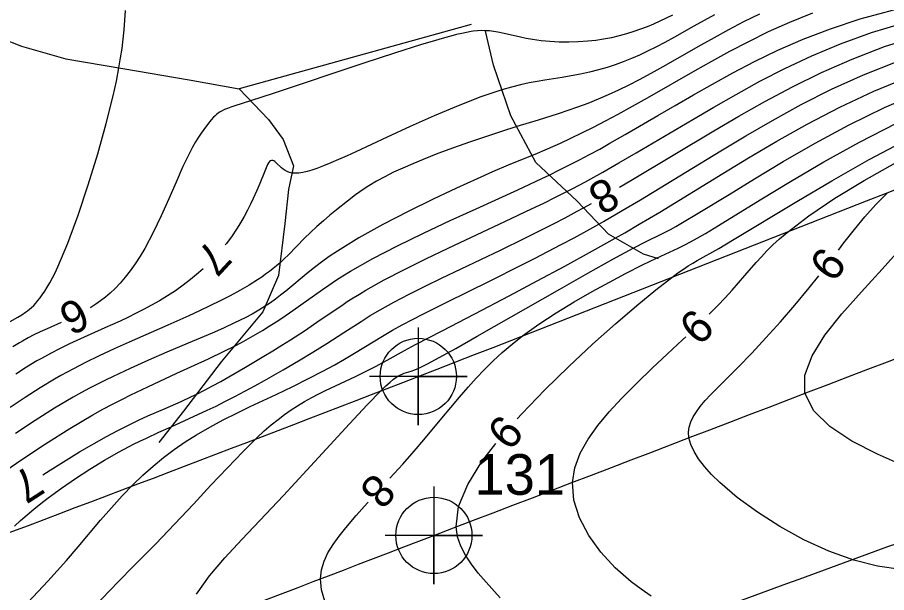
# Model space of a CAD drawing. Extents: x 2602990 to 2605851, y 618069 to 619180.
# Drawn here: x 2603971.7 to 2604025.2, y 618662.3 to 618697.7 of the extents above; entities that cross this region are included whole.
import ezdxf

# ---------------------------------------------------------------- set-up
doc = ezdxf.new("R2010")
doc.units = 0
for name, color, linetype in [('DTM Contours Major', 7, 'Continuous'), ('DTM Contours Minor', 7, 'Continuous'), ('DTM Contours Minor Text', 7, 'Continuous'), ('Exist DTM Crownline', 7, 'Continuous'), ('Exist DTM Crownline Cogo Number', 7, 'Continuous'), ('Exist DTM Crownline Cogo Point CELL', 7, 'Continuous'), ('Exist Roads EOP', 7, 'Continuous'), ('Exist Roads EOP Cogo Point CELL', 7, 'Continuous'), ('PH Exist DTM Breakline', 7, 'Continuous')]:
    doc.layers.add(name, color=color, linetype=linetype)

# ---------------------------------------------------------------- blocks, each defined once
blk = doc.blocks.new('EXIST DTM CROWNLINE COGO POINT')
at = {"layer": 'Exist DTM Crownline Cogo Point CELL'}
blk.add_lwpolyline([(0, 0.06), (0, -0.06), (0, 0), (0.06, 0), (-0.06, 0)], dxfattribs=at)
blk.add_circle((0, 0), 0.0469, dxfattribs=at)
blk = doc.blocks.new('EXIST ROADS EOP COGO POINT')
at = {"layer": 'Exist Roads EOP Cogo Point CELL'}
blk.add_lwpolyline([(0, 0.06), (0, -0.06), (0, 0), (0.06, 0), (-0.06, 0)], dxfattribs=at)
blk.add_circle((0, 0), 0.0469, dxfattribs=at)

msp = doc.modelspace()

# ---------------------------------------------------------------- linework, layer by layer
at = {"layer": 'DTM Contours Major'}
msp.add_lwpolyline([(2603975.966, 618660.867), (2603977.332, 618662.329), (2603978.778, 618663.791), (2603980.226, 618665.247), (2603981.426, 618666.494), (2603982.565, 618667.71), (2603983.641, 618668.872), (2603984.653, 618669.956), (2603985.598, 618670.94), (2603986.473, 618671.801), (2603986.925, 618672.214), (2603987.358, 618672.588), (2603987.775, 618672.925), (2603988.181, 618673.23), (2603988.576, 618673.507), (2603988.965, 618673.76), (2603989.409, 618674.026), (2603989.847, 618674.268), (2603990.276, 618674.491), (2603990.695, 618674.696), (2603992.533, 618675.556), (2603993.205, 618675.885), (2603993.773, 618676.178), (2603994.485, 618676.566), (2603995.549, 618677.16), (2603996.244, 618677.531), (2603997.886, 618678.379), (2603999.896, 618679.414), (2604001.998, 618680.517), (2604003.73, 618681.441), (2604005.425, 618682.359), (2604007.129, 618683.297), (2604008.533, 618684.081), (2604009.116, 618684.409), (2604010.013, 618684.928), (2604011.271, 618685.681), (2604015.162, 618688.049), (2604016.738, 618689.003), (2604018.477, 618690.029), (2604020.356, 618691.082), (2604022.353, 618692.124), (2604024.444, 618693.111), (2604026.609, 618694.003)], dxfattribs=at)
at = {"layer": 'DTM Contours Minor'}
for points in [[(2603970.459, 618669.423), (2603971.942, 618670.422), (2603973.456, 618671.416), (2603974.951, 618672.359), (2603976.379, 618673.205), (2603976.995, 618673.546), (2603977.588, 618673.862), (2603978.16, 618674.154), (2603978.712, 618674.427), (2603979.76, 618674.928), (2603981.553, 618675.763), (2603983.484, 618676.656), (2603984.454, 618677.118), (2603985.088, 618677.436), (2603985.517, 618677.66), (2603985.948, 618677.894), (2603986.378, 618678.137), (2603986.808, 618678.389), (2603987.237, 618678.651), (2603987.663, 618678.922), (2603988.003, 618679.147), (2603988.687, 618679.618), (2603990.504, 618680.909), (2603990.901, 618681.183), (2603991.321, 618681.463), (2603991.767, 618681.75), (2603992.242, 618682.042), (2603993.604, 618682.812), (2603995.121, 618683.597), (2603996.73, 618684.382), (2603998.368, 618685.149), (2603999.972, 618685.883), (2604002.542, 618687.053), (2604004.005, 618687.736), (2604004.467, 618687.957), (2604005.1, 618688.266), (2604005.721, 618688.578), (2604006.337, 618688.894), (2604006.954, 618689.219), (2604007.576, 618689.556), (2604008.209, 618689.906), (2604009.153, 618690.443), (2604011.159, 618691.612), (2604012.228, 618692.236), (2604013.344, 618692.881), (2604014.511, 618693.543), (2604015.773, 618694.238), (2604017.112, 618694.938), (2604018.546, 618695.63), (2604020.095, 618696.305), (2604021.778, 618696.953), (2604023.613, 618697.561), (2604026.838, 618698.432)], [(2603971.135, 618678.863), (2603971.759, 618679.21), (2603971.995, 618679.351), (2603972.233, 618679.512), (2603972.354, 618679.603), (2603972.477, 618679.703), (2603972.603, 618679.816), (2603972.731, 618679.94), (2603972.86, 618680.078), (2603972.992, 618680.231), (2603973.126, 618680.399), (2603973.262, 618680.585), (2603973.414, 618680.81), (2603973.569, 618681.058), (2603973.726, 618681.33), (2603973.887, 618681.627), (2603974.05, 618681.95), (2603974.217, 618682.299), (2603974.838, 618683.764), (2603975.471, 618685.48), (2603976.092, 618687.345), (2603976.674, 618689.258), (2603977.192, 618691.118), (2603977.618, 618692.823), (2603977.819, 618693.727), (2603977.98, 618694.541), (2603978.085, 618695.156), (2603978.168, 618695.734), (2603978.215, 618696.118), (2603978.294, 618696.884), (2603978.391, 618698.085)], [(2604017.416, 618697.858), (2604016.432, 618697.375), (2604015.503, 618696.889), (2604014.618, 618696.404), (2604013.793, 618695.94), (2604011.469, 618694.616), (2604010.733, 618694.207), (2604010.01, 618693.818), (2604009.372, 618693.49), (2604008.738, 618693.181), (2604008.107, 618692.89), (2604007.477, 618692.617), (2604006.845, 618692.361), (2604006.209, 618692.122), (2604005.62, 618691.917), (2604005.022, 618691.721), (2604003.784, 618691.339), (2604002.466, 618690.935), (2604001.522, 618690.636), (2604000.547, 618690.314), (2603999.559, 618689.976), (2603998.576, 618689.627), (2603997.617, 618689.27), (2603996.7, 618688.911), (2603996.062, 618688.649), (2603995.457, 618688.386), (2603994.885, 618688.122), (2603994.347, 618687.854), (2603993.842, 618687.58), (2603993.37, 618687.3), (2603993.086, 618687.116), (2603992.813, 618686.928), (2603992.549, 618686.738), (2603992.042, 618686.349), (2603991.379, 618685.817), (2603990.968, 618685.477), (2603990.564, 618685.131), (2603990.167, 618684.781), (2603989.78, 618684.425), (2603989.405, 618684.063), (2603988.412, 618683.052), (2603988.158, 618682.805), (2603987.897, 618682.562), (2603987.687, 618682.379), (2603987.469, 618682.199), (2603987.245, 618682.022), (2603987.011, 618681.849), (2603986.769, 618681.677), (2603986.517, 618681.508), (2603985.988, 618681.176), (2603985.425, 618680.85), (2603984.832, 618680.529), (2603984.216, 618680.213), (2603983.581, 618679.902), (2603982.934, 618679.597), (2603982.291, 618679.302), (2603980.998, 618678.726), (2603978.618, 618677.679), (2603977.685, 618677.257), (2603976.762, 618676.826), (2603975.929, 618676.422), (2603975.178, 618676.04), (2603974.795, 618675.837), (2603974.407, 618675.623), (2603974.012, 618675.398), (2603973.119, 618674.861), (2603972.204, 618674.275), (2603971.284, 618673.656)], [(2604020.668, 618697.911), (2604019.264, 618697.345), (2604017.957, 618696.758), (2604016.732, 618696.157), (2604015.573, 618695.549), (2604014.465, 618694.942), (2604013.427, 618694.359), (2604010.501, 618692.692), (2604009.584, 618692.176), (2604008.694, 618691.687), (2604007.922, 618691.275), (2604007.175, 618690.888), (2604006.458, 618690.529), (2604005.778, 618690.2), (2604005.139, 618689.9), (2604004.343, 618689.544), (2604003.593, 618689.226), (2604003.421, 618689.156), (2604001.937, 618688.554), (2604000.97, 618688.142), (2604000.035, 618687.727), (2603998.768, 618687.151), (2603997.324, 618686.474), (2603995.786, 618685.722), (2603994.235, 618684.922), (2603992.754, 618684.098), (2603991.425, 618683.278), (2603990.922, 618682.935), (2603990.457, 618682.598), (2603990.026, 618682.27), (2603989.624, 618681.951), (2603988.244, 618680.814), (2603987.932, 618680.565), (2603987.62, 618680.327), (2603987.306, 618680.1), (2603986.984, 618679.883), (2603986.589, 618679.639), (2603986.176, 618679.404), (2603985.741, 618679.174), (2603985.099, 618678.858), (2603984.42, 618678.545), (2603983.713, 618678.233), (2603982.248, 618677.61), (2603980.937, 618677.056), (2603979.802, 618676.563), (2603978.66, 618676.051), (2603977.615, 618675.565), (2603977.143, 618675.337), (2603976.664, 618675.099), (2603976.176, 618674.848), (2603975.677, 618674.581), (2603975.168, 618674.298), (2603974.007, 618673.609), (2603972.812, 618672.852), (2603971.612, 618672.055)], [(2604012.062, 618697.795), (2604011.676, 618697.601), (2604011.287, 618697.415), (2604010.895, 618697.238), (2604010.499, 618697.072), (2604010.097, 618696.918), (2604009.688, 618696.776), (2604009.233, 618696.635), (2604008.769, 618696.511), (2604008.298, 618696.403), (2604007.82, 618696.313), (2604007.336, 618696.24), (2604006.847, 618696.185), (2604006.256, 618696.144), (2604005.667, 618696.128), (2604005.084, 618696.136), (2604004.514, 618696.167), (2604003.963, 618696.218), (2604003.438, 618696.29), (2604003.056, 618696.357), (2604002.691, 618696.431), (2604001.699, 618696.657), (2604001.31, 618696.739), (2604001.043, 618696.785), (2604000.794, 618696.816), (2604000.565, 618696.833), (2604000.293, 618696.835), (2604000.05, 618696.822), (2603999.794, 618696.795), (2603999.658, 618696.776), (2603999.384, 618696.73), (2603999.086, 618696.669), (2603998.761, 618696.594), (2603998.405, 618696.503), (2603998.014, 618696.397), (2603997.118, 618696.135), (2603996.608, 618695.979), (2603994.938, 618695.448), (2603993.055, 618694.83), (2603987.475, 618692.966), (2603986.086, 618692.514), (2603985.115, 618692.207), (2603984.872, 618692.127), (2603984.661, 618692.051), (2603984.479, 618691.976), (2603984.337, 618691.909), (2603984.21, 618691.839), (2603984.097, 618691.765), (2603983.993, 618691.687), (2603983.896, 618691.604), (2603983.803, 618691.514), (2603983.658, 618691.354), (2603983.433, 618691.072), (2603983.205, 618690.761), (2603983.045, 618690.532), (2603982.876, 618690.275), (2603982.699, 618689.987), (2603982.513, 618689.665), (2603982.321, 618689.306), (2603981.918, 618688.473), (2603981.492, 618687.522), (2603981.044, 618686.5), (2603980.575, 618685.45), (2603980.083, 618684.418), (2603979.569, 618683.446), (2603979.279, 618682.955), (2603978.982, 618682.496), (2603978.679, 618682.068), (2603978.371, 618681.672), (2603978.058, 618681.307), (2603977.74, 618680.974), (2603977.446, 618680.698), (2603977.149, 618680.445), (2603976.851, 618680.214), (2603976.551, 618680.003), (2603976.25, 618679.81), (2603976.2, 618679.781)], [(2604014.641, 618697.817), (2604013.371, 618697.106), (2604012.173, 618696.433), (2604011.595, 618696.117), (2604011.025, 618695.818), (2604010.522, 618695.567), (2604010.022, 618695.333), (2604009.525, 618695.116), (2604009.029, 618694.916), (2604008.534, 618694.736), (2604008.038, 618694.574), (2604007.494, 618694.421), (2604006.946, 618694.287), (2604006.392, 618694.169), (2604005.83, 618694.062), (2604005.259, 618693.963), (2604004.208, 618693.792), (2604003.727, 618693.71), (2604003.227, 618693.616), (2604002.702, 618693.503), (2604002.148, 618693.366), (2604001.558, 618693.198), (2604000.261, 618692.759), (2603998.853, 618692.21), (2603997.386, 618691.589), (2603995.912, 618690.931), (2603994.485, 618690.276), (2603992.571, 618689.388), (2603992.021, 618689.136), (2603991.504, 618688.905), (2603991.023, 618688.698), (2603990.576, 618688.516), (2603990.164, 618688.36), (2603989.854, 618688.255), (2603989.566, 618688.171), (2603989.301, 618688.109), (2603989.058, 618688.071), (2603988.837, 618688.06), (2603988.638, 618688.075), (2603988.48, 618688.113), (2603988.338, 618688.168), (2603988.209, 618688.238), (2603988.092, 618688.318), (2603987.987, 618688.403), (2603987.641, 618688.722), (2603987.57, 618688.78), (2603987.505, 618688.823), (2603987.444, 618688.848), (2603987.376, 618688.851), (2603987.313, 618688.828), (2603987.252, 618688.779), (2603987.193, 618688.706), (2603987.134, 618688.61), (2603987.075, 618688.492), (2603986.954, 618688.203), (2603986.661, 618687.441), (2603986.473, 618686.995), (2603986.252, 618686.507), (2603986.084, 618686.156), (2603985.898, 618685.789), (2603985.694, 618685.409), (2603985.469, 618685.019), (2603985.221, 618684.623), (2603984.951, 618684.224), (2603984.596, 618683.749), (2603984.522, 618683.659)], [(2603973.288, 618669.514), (2603973.751, 618669.812), (2603975.548, 618670.92), (2603977.22, 618671.882), (2603977.916, 618672.251), (2603978.569, 618672.58), (2603979.183, 618672.874), (2603979.761, 618673.138), (2603980.815, 618673.599), (2603981.813, 618674.035), (2603982.447, 618674.326), (2603982.765, 618674.48), (2603983.252, 618674.726), (2603983.747, 618674.989), (2603984.248, 618675.264), (2603984.754, 618675.55), (2603985.77, 618676.141), (2603986.897, 618676.81), (2603987.453, 618677.147), (2603988.001, 618677.486), (2603988.54, 618677.825), (2603989.395, 618678.382), (2603990.37, 618679.041), (2603991.692, 618679.939), (2603992.039, 618680.167), (2603992.401, 618680.399), (2603992.781, 618680.635), (2603993.181, 618680.874), (2603994.309, 618681.504), (2603995.553, 618682.15), (2603996.875, 618682.802), (2603998.24, 618683.453), (2604001.786, 618685.11), (2604003.377, 618685.867), (2604004.128, 618686.232), (2604004.85, 618686.59), (2604005.543, 618686.941), (2604005.919, 618687.135), (2604006.656, 618687.526), (2604007.393, 618687.928), (2604007.768, 618688.137), (2604008.763, 618688.704), (2604009.815, 618689.315), (2604013.313, 618691.376), (2604014.593, 618692.124), (2604015.975, 618692.917), (2604017.432, 618693.72), (2604018.98, 618694.517), (2604020.631, 618695.293), (2604022.401, 618696.035), (2604024.303, 618696.726), (2604027.196, 618697.593)], [(2604008.795, 618687.213), (2604009.603, 618687.689), (2604014.605, 618690.666), (2604016.141, 618691.568), (2604017.751, 618692.481), (2604019.444, 618693.386), (2604021.23, 618694.262), (2604023.118, 618695.091), (2604025.118, 618695.851), (2604027.761, 618696.684)], [(2603972.393, 618661.684), (2603973.6, 618662.968), (2603974.744, 618664.242), (2603975.477, 618665.092), (2603976.853, 618666.718), (2603977.514, 618667.484), (2603978.17, 618668.214), (2603978.83, 618668.903), (2603979.448, 618669.497), (2603980.078, 618670.055), (2603980.722, 618670.58), (2603981.381, 618671.074), (2603982.056, 618671.538), (2603982.748, 618671.975), (2603983.569, 618672.45), (2603984.402, 618672.895), (2603985.238, 618673.314), (2603986.066, 618673.712), (2603987.652, 618674.456), (2603988.691, 618674.955), (2603989.648, 618675.433), (2603990.525, 618675.889), (2603991.222, 618676.267), (2603991.873, 618676.634), (2603992.489, 618676.997), (2603994.206, 618678.049), (2603994.828, 618678.413), (2603995.415, 618678.736), (2603996.048, 618679.071), (2603996.721, 618679.416), (2603998.16, 618680.132), (2604000.797, 618681.429), (2604002.746, 618682.404), (2604003.566, 618682.822), (2604004.387, 618683.247), (2604005.201, 618683.674), (2604006.001, 618684.1), (2604006.778, 618684.523), (2604007.524, 618684.939), (2604007.817, 618685.105), (2604008.959, 618685.768), (2604010.085, 618686.439), (2604012.881, 618688.133), (2604015.038, 618689.441), (2604016.571, 618690.361), (2604018.218, 618691.319), (2604019.977, 618692.284), (2604021.843, 618693.228), (2604023.812, 618694.123), (2604025.88, 618694.938)], [(2603982.76, 618662.173), (2603983.555, 618663.296), (2603984.496, 618664.413), (2603985.544, 618665.544), (2603986.66, 618666.711), (2603988.105, 618668.246), (2603989.54, 618669.798), (2603992.168, 618672.658), (2603993.254, 618673.818), (2603994.116, 618674.699), (2603994.42, 618674.988), (2603994.675, 618675.215), (2603994.889, 618675.39), (2603995.095, 618675.538), (2603995.265, 618675.642), (2603995.409, 618675.712), (2603995.542, 618675.762), (2603995.974, 618675.889), (2603996.201, 618675.976), (2603996.482, 618676.101), (2603996.968, 618676.343), (2603997.688, 618676.727), (2603998.713, 618677.295), (2604000.032, 618678.039), (2604005.124, 618680.942), (2604006.85, 618681.919), (2604008.392, 618682.779), (2604009.633, 618683.451), (2604009.767, 618683.521), (2604010.346, 618683.817), (2604011.475, 618684.372), (2604011.933, 618684.613), (2604012.267, 618684.797), (2604012.672, 618685.028), (2604013.638, 618685.601), (2604015.545, 618686.763), (2604017.098, 618687.715), (2604018.877, 618688.781), (2604020.836, 618689.905), (2604022.932, 618691.033), (2604025.119, 618692.108), (2604027.351, 618693.074)], [(2603994.664, 618669.314), (2603995.449, 618670.179), (2603996.158, 618670.98), (2603996.743, 618671.662), (2603997.86, 618673.001), (2603998.402, 618673.654), (2603998.939, 618674.292), (2603999.478, 618674.914), (2603999.974, 618675.464), (2604000.483, 618676.002), (2604001.015, 618676.529), (2604001.578, 618677.048), (2604002.181, 618677.562), (2604002.832, 618678.073), (2604003.831, 618678.785), (2604004.904, 618679.484), (2604006.014, 618680.157), (2604007.12, 618680.792), (2604008.187, 618681.375), (2604009.174, 618681.896), (2604010.212, 618682.423), (2604011.071, 618682.84), (2604012.412, 618683.458), (2604012.863, 618683.682), (2604013.4, 618683.97), (2604014.082, 618684.362), (2604014.9, 618684.851), (2604017.463, 618686.426), (2604019.318, 618687.551), (2604021.378, 618688.757), (2604023.577, 618689.975), (2604025.851, 618691.139)], [(2604002.49, 618672.952), (2604002.778, 618673.276), (2604004.204, 618674.745), (2604005.674, 618676.178), (2604007.138, 618677.543), (2604008.549, 618678.806), (2604009.862, 618679.934), (2604011.03, 618680.894), (2604012.009, 618681.653), (2604012.389, 618681.93), (2604012.727, 618682.165), (2604013.033, 618682.366), (2604013.317, 618682.541), (2604013.586, 618682.7), (2604014.901, 618683.44), (2604015.759, 618683.944), (2604019.711, 618686.337), (2604021.866, 618687.607), (2604024.174, 618688.91), (2604026.544, 618690.163)], [(2604014.323, 618679.39), (2604014.366, 618679.431), (2604014.851, 618679.926), (2604015.301, 618680.405), (2604015.725, 618680.87), (2604016.517, 618681.77), (2604017.211, 618682.566), (2604017.531, 618682.923), (2604017.872, 618683.285), (2604018.242, 618683.654), (2604018.652, 618684.035), (2604019.111, 618684.43), (2604020.445, 618685.447), (2604022.05, 618686.525), (2604023.851, 618687.624), (2604025.777, 618688.703)], [(2604022.282, 618683.341), (2604022.614, 618683.775), (2604023.254, 618684.598), (2604023.906, 618685.392), (2604024.583, 618686.147), (2604025.298, 618686.854)], [(2603971.547, 618666.356), (2603971.925, 618666.707), (2603972.322, 618667.057), (2603972.738, 618667.406), (2603973.174, 618667.756), (2603973.629, 618668.106), (2603974.446, 618668.702), (2603975.306, 618669.293), (2603976.194, 618669.867), (2603977.095, 618670.415), (2603977.994, 618670.927), (2603978.875, 618671.394), (2603979.273, 618671.592), (2603979.666, 618671.78), (2603980.439, 618672.136), (2603981.203, 618672.477), (2603982.306, 618672.974), (2603983.408, 618673.485), (2603983.956, 618673.749), (2603984.503, 618674.018), (2603985.121, 618674.334), (2603985.734, 618674.657), (2603986.339, 618674.984), (2603986.933, 618675.314), (2603988.082, 618675.967), (2603989.025, 618676.518), (2603989.921, 618677.057), (2603990.775, 618677.588), (2603991.825, 618678.268), (2603992.886, 618678.956), (2603993.445, 618679.306), (2603994.051, 618679.666), (2603994.907, 618680.141), (2603995.838, 618680.628), (2603996.822, 618681.121), (2603997.837, 618681.615), (2604001.464, 618683.341), (2604002.959, 618684.064), (2604003.67, 618684.414), (2604004.729, 618684.949), (2604005.46, 618685.331), (2604006.194, 618685.727), (2604006.569, 618685.933), (2604007.064, 618686.212)], [(2604026.349, 618670.055), (2604024.674, 618670.782), (2604023.102, 618671.589), (2604021.754, 618672.479), (2604020.751, 618673.457), (2604020.212, 618674.53), (2604020.211, 618675.647), (2604020.653, 618676.842), (2604021.444, 618678.103), (2604022.488, 618679.418), (2604023.692, 618680.775), (2604024.961, 618682.161), (2604026.193, 618683.537)], [(2603983.162, 618682.195), (2603982.881, 618681.935), (2603982.392, 618681.524), (2603981.93, 618681.171), (2603981.456, 618680.837), (2603980.972, 618680.522), (2603980.481, 618680.225), (2603979.987, 618679.945), (2603979.491, 618679.68), (2603979.006, 618679.434), (2603978.523, 618679.2), (2603978.045, 618678.976), (2603977.104, 618678.552), (2603975.607, 618677.883), (2603974.926, 618677.567), (2603974.313, 618677.269), (2603973.763, 618676.987), (2603973.203, 618676.681), (2603972.918, 618676.518), (2603972.278, 618676.129), (2603971.624, 618675.706)], [(2604026.105, 618663.686), (2604024.679, 618663.904), (2604023.22, 618664.273), (2604021.673, 618664.827), (2604020.144, 618665.525), (2604018.673, 618666.332), (2604017.295, 618667.211), (2604016.049, 618668.129), (2604014.972, 618669.048), (2604014.467, 618669.541), (2604014.03, 618670.022), (2604013.666, 618670.49), (2604013.382, 618670.943), (2604013.181, 618671.378), (2604013.072, 618671.795), (2604013.051, 618672.131), (2604013.094, 618672.456), (2604013.192, 618672.773), (2604013.34, 618673.085), (2604013.533, 618673.396), (2604013.764, 618673.709), (2604014.073, 618674.078), (2604014.421, 618674.457), (2604014.803, 618674.851), (2604016.105, 618676.146), (2604016.944, 618677.009), (2604017.814, 618677.943), (2604018.702, 618678.931), (2604019.591, 618679.959), (2604020.466, 618681.011), (2604021.061, 618681.757)], [(2603974.415, 618678.882), (2603973.558, 618678.504), (2603973.127, 618678.306), (2603972.738, 618678.117), (2603972.39, 618677.937), (2603972.036, 618677.742), (2603971.857, 618677.637), (2603971.456, 618677.39)], [(2604010.751, 618662.062), (2604010.123, 618662.476), (2604009.522, 618662.927), (2604008.537, 618663.797), (2604007.652, 618664.759), (2604006.906, 618665.79), (2604006.339, 618666.865), (2604005.991, 618667.961), (2604005.901, 618669.052), (2604006.048, 618669.955), (2604006.377, 618670.839), (2604006.86, 618671.706), (2604007.465, 618672.557), (2604008.164, 618673.393), (2604008.926, 618674.215), (2604009.855, 618675.153), (2604010.806, 618676.069), (2604011.756, 618676.96), (2604012.681, 618677.82), (2604012.879, 618678.006)], [(2604001.453, 618661.953), (2604000.579, 618662.918), (2604000.104, 618663.469), (2603999.676, 618664.016), (2603999.309, 618664.567), (2603999.019, 618665.128), (2603998.821, 618665.707), (2603998.731, 618666.31), (2603998.893, 618667.567), (2603999.449, 618668.918), (2604000.33, 618670.337), (2604001.184, 618671.438)], [(2603990.648, 618661.743), (2603990.453, 618662.446), (2603990.387, 618663.118), (2603990.446, 618663.671), (2603990.605, 618664.204), (2603990.848, 618664.721), (2603991.162, 618665.232), (2603991.533, 618665.741), (2603991.947, 618666.255), (2603992.591, 618667.012), (2603993.278, 618667.788), (2603993.32, 618667.833)]]:
    msp.add_lwpolyline(points, dxfattribs=at)
at = {"layer": 'Exist DTM Crownline'}
msp.add_spline([(2603233.488, 618380.754), (2603285.185, 618400.095), (2603335.457, 618418.629), (2603390.812, 618439.069), (2603440.087, 618457.325), (2603493.996, 618477.231), (2603542.655, 618495.301), (2603600.808, 618516.867), (2603653.659, 618536.362), (2603706.222, 618555.742), (2603764.811, 618577.593), (2603823.52, 618599.847), (2603878.564, 618620.56), (2603937.951, 618643.078), (2603997.369, 618665.789), (2604036.209, 618680.665), (2604055.311, 618688.017)], degree=3, dxfattribs=at)
at = {"layer": 'Exist Roads EOP'}
for points in [[(2603230.17, 618389.98), (2603282.929, 618409.597), (2603332.773, 618427.868), (2603388.167, 618448.413), (2603437.203, 618466.721), (2603490.778, 618486.527), (2603539.039, 618504.558), (2603597.451, 618526.156), (2603651.053, 618545.972), (2603705.208, 618566.084), (2603762.02, 618587.183), (2603820.334, 618609.162), (2603876.341, 618629.99), (2603934.909, 618652.28), (2603996.409, 618675.568), (2604033.216, 618689.957), (2604052.01, 618697.199)], [(2604034.633, 618668.486), (2603984.89, 618650.123), (2603936.767, 618631.654), (2603888.195, 618613.335), (2603837.766, 618594.258), (2603782.918, 618573.705), (2603731.939, 618554.39), (2603671.126, 618532.171), (2603621.822, 618514.106), (2603561.545, 618491.877), (2603506.421, 618471.293), (2603452.163, 618451.33), (2603398.364, 618431.316), (2603341.431, 618410.355), (2603281.65, 618388.199), (2603223.033, 618366.475), (2603185.717, 618352.612)]]:
    msp.add_spline(points, degree=3, dxfattribs=at)
at = {"layer": 'PH Exist DTM Breakline'}
for points in [[(2603983.232, 618729.033), (2603981.656, 618725.742), (2603975.666, 618719.873), (2603968.73, 618712.708), (2603966.849, 618709.544), (2603965.924, 618707.208), (2603965.547, 618704.378), (2603965.937, 618701.767), (2603966.621, 618699.598), (2603968.213, 618697.348), (2603971.972, 618695.882), (2603974.709, 618695.1), (2603978.215, 618694.501), (2603982.293, 618693.815), (2603985.374, 618693.248)], [(2603999.664, 618697.206), (2603985.374, 618693.248)], [(2604011.195, 618682.801), (2604010.265, 618683.089), (2604008.122, 618684.316), (2604006.18, 618686.339), (2604003.648, 618688.731), (2604002.113, 618691.593), (2604001.034, 618694.711), (2604000.542, 618696.812)], [(2603985.374, 618693.248), (2603987.193, 618691.372), (2603988.092, 618690.148), (2603988.731, 618688.516), (2603988.426, 618687.065), (2603988.201, 618684.978), (2603987.798, 618681.779), (2603986.837, 618679.542), (2603984.282, 618676.466), (2603981.961, 618673.428), (2603980.426, 618671.505)]]:
    msp.add_lwpolyline(points, dxfattribs=at)

# ---------------------------------------------------------------- block references
at = {"layer": 'Exist DTM Crownline Cogo Point CELL', "xscale": 50, "yscale": 50}
msp.add_blockref('EXIST DTM CROWNLINE COGO POINT', (2603997.369, 618665.789), dxfattribs=at)
at = {"layer": 'Exist Roads EOP Cogo Point CELL', "xscale": 50, "yscale": 50}
msp.add_blockref('EXIST ROADS EOP COGO POINT', (2603996.409, 618675.568), dxfattribs=at)

# ---------------------------------------------------------------- texts
at = {"layer": 'DTM Contours Minor Text'}
for s, rotation, p in [('8', 210.0467, (2604007.995, 618687.903)), ('7', 227.1065, (2603983.582, 618684.061)), ('9', 232.3725, (2604021.282, 618683.675)), ('6', 206.7129, (2603975.457, 618680.489)), ('9', 223.7615, (2604013.387, 618679.866)), ('9', 229.2194, (2604001.495, 618673.353)), ('7', 212.7931, (2603972.454, 618670.169)), ('8', 227.7693, (2603993.691, 618669.73))]:
    msp.add_text(s, height=2, rotation=rotation, dxfattribs=at).set_placement(p)
at = {"layer": 'Exist DTM Crownline Cogo Number'}
msp.add_text('131', height=2.5, dxfattribs=at).set_placement((2603999.869, 618668.289))

doc.saveas('drawing.dxf')
